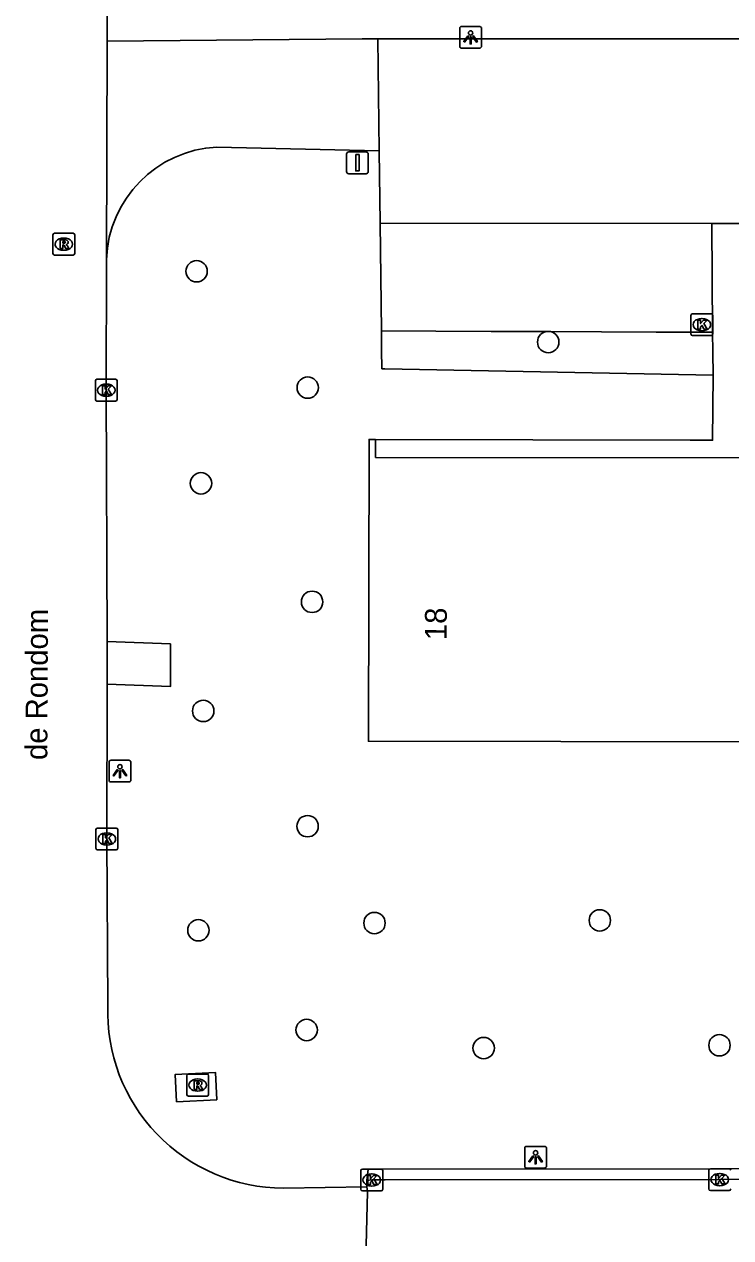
# Model space of a CAD drawing. Extents: x 161477 to 163040, y 383680 to 384868.
# Drawn here: x 162436.3 to 162468.6, y 384261.8 to 384317.3 of the extents above; entities that cross this region are included whole.
import ezdxf

# ---------------------------------------------------------------- set-up
doc = ezdxf.new("R2010")
doc.units = 0
for name, color, linetype in [('IMGEO_Afsluitpaal', 7, 'Continuous'), ('IMGEO_Boom', 7, 'Continuous'), ('IMGEO_Groenvoorziening', 7, 'Continuous'), ('IMGEO_Kolk', 7, 'Continuous'), ('IMGEO_Lichtpunt', 7, 'Continuous'), ('IMGEO_Openbare_ruimte_label', 7, 'Continuous'), ('IMGEO_Pand', 7, 'Continuous'), ('IMGEO_Pand_nummerreeks', 7, 'Continuous'), ('IMGEO_Parkeervlak_open', 7, 'Continuous'), ('IMGEO_Rijbaan_lokaal_open', 7, 'Continuous'), ('IMGEO_Rioolput', 7, 'Continuous'), ('IMGEO_Voetpad_gesloten', 7, 'Continuous'), ('IMGEO_Voetpad_open', 7, 'Continuous')]:
    doc.layers.add(name, color=color, linetype=linetype)

msp = doc.modelspace()

# ---------------------------------------------------------------- linework, layer by layer
at = {"layer": 'IMGEO_Afsluitpaal'}
for p, q in [((162451.055, 384310.58), (162451.055, 384311.38)), ((162451.055, 384311.38), (162451.055, 384310.58)), ((162451.155, 384311.48), (162451.945, 384311.48)), ((162451.945, 384311.48), (162451.155, 384311.48)), ((162452.045, 384311.38), (162452.045, 384310.58)), ((162452.045, 384310.58), (162452.045, 384311.38)), ((162451.945, 384310.48), (162451.155, 384310.48)), ((162451.155, 384310.48), (162451.945, 384310.48))]:
    msp.add_line(p, q, dxfattribs=at)
msp.add_lwpolyline([(162451.475, 384311.355), (162451.625, 384311.355), (162451.625, 384310.605), (162451.475, 384310.605), (162451.475, 384311.355)], dxfattribs=at)
for centre, start, end in [((162451.155, 384311.38), 90, 180), ((162451.155, 384311.38), 90, 180), ((162451.945, 384311.38), 0, 90), ((162451.945, 384311.38), 360, 90), ((162451.155, 384310.58), 180, 270), ((162451.155, 384310.58), 180, 270), ((162451.945, 384310.58), 270, 0), ((162451.945, 384310.58), 270, 0)]:
    msp.add_arc(centre, 0.1, start, end, dxfattribs=at)
at = {"layer": 'IMGEO_Boom'}
for centre in [(162444.2, 384306.02), (162460.27, 384302.78), (162449.28, 384300.7), (162444.4, 384296.32), (162449.48, 384290.9), (162444.5, 384285.91), (162449.27, 384280.64), (162462.63, 384276.33), (162444.28, 384275.88), (162452.33, 384276.21), (162449.23, 384271.32), (162457.32, 384270.49), (162468.1, 384270.62)]:
    msp.add_circle(centre, 0.489, dxfattribs=at)
at = {"layer": 'IMGEO_Groenvoorziening'}
for points in [[(162467.806, 384301.27), (162452.81, 384301.557), (162452.666, 384301.559), (162452.655, 384302.427), (162452.651, 384302.763), (162452.644, 384303.291)], [(162484.133, 384264.42), (162484.146, 384265.01), (162475.026, 384264.99), (162475.003, 384264.99), (162468.112, 384264.977), (162452.184, 384264.961), (162452.046, 384264.949), (162451.986, 384264.441)], [(162451.984, 384264.151), (162451.986, 384264.441)], [(162451.986, 384264.441), (162452.206, 384264.461), (162452.812, 384264.471), (162468.114, 384264.477), (162475.003, 384264.49), (162483.908, 384264.421), (162484.133, 384264.42)]]:
    msp.add_lwpolyline(points, dxfattribs=at)
at = {"layer": 'IMGEO_Kolk'}
for p, q in [((162466.869, 384304.077), (162467.721, 384304.077)), ((162466.794, 384303.151), (162466.794, 384304.003)), ((162467.282, 384303.857), (162467.307, 384303.857)), ((162467.795, 384304.003), (162467.795, 384303.151)), ((162467.721, 384303.077), (162466.869, 384303.077)), ((162467.305, 384303.297), (162467.28, 384303.297)), ((162439.571, 384300.154), (162439.571, 384301.006)), ((162439.646, 384301.08), (162440.498, 384301.08)), ((162440.059, 384300.86), (162440.084, 384300.86)), ((162440.572, 384301.006), (162440.572, 384300.154)), ((162440.082, 384300.3), (162440.057, 384300.3)), ((162440.498, 384300.08), (162439.646, 384300.08)), ((162439.596, 384279.629), (162439.596, 384280.481)), ((162439.671, 384280.555), (162440.523, 384280.555)), ((162440.084, 384280.335), (162440.109, 384280.335)), ((162440.597, 384280.481), (162440.597, 384279.629)), ((162440.107, 384279.775), (162440.082, 384279.775)), ((162440.523, 384279.555), (162439.671, 384279.555)), ((162451.705, 384264.034), (162451.705, 384264.886)), ((162451.78, 384264.96), (162452.632, 384264.96)), ((162452.193, 384264.74), (162452.218, 384264.74)), ((162452.706, 384264.886), (162452.706, 384264.034)), ((162467.612, 384264.05), (162467.612, 384264.902)), ((162467.687, 384264.976), (162468.539, 384264.976)), ((162468.1, 384264.756), (162468.125, 384264.756)), ((162452.216, 384264.18), (162452.191, 384264.18)), ((162468.123, 384264.196), (162468.098, 384264.196)), ((162452.632, 384263.96), (162451.78, 384263.96)), ((162468.539, 384263.976), (162467.687, 384263.976))]:
    msp.add_line(p, q, dxfattribs=at)
for points in [[(162466.869, 384304.077), (162467.721, 384304.077)], [(162466.794, 384303.151), (162466.794, 384304.003)], [(162467.115, 384303.777), (162467.238, 384303.777), (162467.238, 384303.626), (162467.368, 384303.777), (162467.532, 384303.777), (162467.386, 384303.626), (162467.539, 384303.377), (162467.387, 384303.377), (162467.302, 384303.541), (162467.238, 384303.474), (162467.238, 384303.377), (162467.115, 384303.377), (162467.115, 384303.777)], [(162467.795, 384304.003), (162467.795, 384303.151)], [(162467.721, 384303.077), (162466.869, 384303.077)], [(162439.571, 384300.154), (162439.571, 384301.006)], [(162439.646, 384301.08), (162440.498, 384301.08)], [(162439.892, 384300.78), (162440.015, 384300.78), (162440.015, 384300.629), (162440.145, 384300.78), (162440.309, 384300.78), (162440.163, 384300.629), (162440.316, 384300.38), (162440.164, 384300.38), (162440.079, 384300.544), (162440.015, 384300.477), (162440.015, 384300.38), (162439.892, 384300.38), (162439.892, 384300.78)], [(162440.572, 384301.006), (162440.572, 384300.154)], [(162440.498, 384300.08), (162439.646, 384300.08)], [(162439.596, 384279.629), (162439.596, 384280.481)], [(162439.671, 384280.555), (162440.523, 384280.555)], [(162439.917, 384280.255), (162440.04, 384280.255), (162440.04, 384280.104), (162440.17, 384280.255), (162440.334, 384280.255), (162440.188, 384280.104), (162440.341, 384279.855), (162440.189, 384279.855), (162440.104, 384280.019), (162440.04, 384279.952), (162440.04, 384279.855), (162439.917, 384279.855), (162439.917, 384280.255)], [(162440.597, 384280.481), (162440.597, 384279.629)], [(162440.523, 384279.555), (162439.671, 384279.555)], [(162451.705, 384264.034), (162451.705, 384264.886)], [(162451.78, 384264.96), (162452.632, 384264.96)], [(162452.026, 384264.66), (162452.149, 384264.66), (162452.149, 384264.509), (162452.279, 384264.66), (162452.443, 384264.66), (162452.297, 384264.509), (162452.45, 384264.26), (162452.298, 384264.26), (162452.213, 384264.424), (162452.149, 384264.357), (162452.149, 384264.26), (162452.026, 384264.26), (162452.026, 384264.66)], [(162452.706, 384264.886), (162452.706, 384264.034)], [(162467.612, 384264.05), (162467.612, 384264.902)], [(162467.687, 384264.976), (162468.539, 384264.976)], [(162467.933, 384264.676), (162468.056, 384264.676), (162468.056, 384264.525), (162468.186, 384264.676), (162468.35, 384264.676), (162468.204, 384264.525), (162468.357, 384264.276), (162468.205, 384264.276), (162468.12, 384264.44), (162468.056, 384264.373), (162468.056, 384264.276), (162467.933, 384264.276), (162467.933, 384264.676)], [(162452.632, 384263.96), (162451.78, 384263.96)], [(162468.539, 384263.976), (162467.687, 384263.976)]]:
    msp.add_lwpolyline(points, dxfattribs=at)
for centre, start, end in [((162466.871, 384304.001), 91.552, 178.448), ((162466.871, 384304.001), 91.552, 178.448), ((162467.719, 384304.001), 1.552, 88.448), ((162467.719, 384304.001), 1.552, 88.448), ((162466.871, 384303.153), 181.552, 268.448), ((162466.871, 384303.153), 181.552, 268.448), ((162467.719, 384303.153), 271.552, 358.448), ((162467.719, 384303.153), 271.552, 358.448), ((162439.648, 384301.004), 91.552, 178.448), ((162439.648, 384301.004), 91.552, 178.448), ((162440.496, 384301.004), 1.552, 88.448), ((162440.496, 384301.004), 1.552, 88.448), ((162439.648, 384300.156), 181.552, 268.448), ((162439.648, 384300.156), 181.552, 268.448), ((162440.496, 384300.156), 271.552, 358.448), ((162440.496, 384300.156), 271.552, 358.448), ((162439.673, 384280.479), 91.552, 178.448), ((162439.673, 384280.479), 91.552, 178.448), ((162440.521, 384280.479), 1.552, 88.448), ((162440.521, 384280.479), 1.552, 88.448), ((162439.673, 384279.631), 181.552, 268.448), ((162439.673, 384279.631), 181.552, 268.448), ((162440.521, 384279.631), 271.552, 358.448), ((162440.521, 384279.631), 271.552, 358.448), ((162451.782, 384264.884), 91.552, 178.448), ((162451.782, 384264.884), 91.552, 178.448), ((162452.63, 384264.884), 1.552, 88.448), ((162452.63, 384264.884), 1.552, 88.448), ((162467.689, 384264.9), 91.552, 178.448), ((162467.689, 384264.9), 91.552, 178.448), ((162468.537, 384264.9), 1.552, 88.448), ((162468.537, 384264.9), 1.552, 88.448), ((162451.782, 384264.036), 181.552, 268.448), ((162451.782, 384264.036), 181.552, 268.448), ((162452.63, 384264.036), 271.552, 358.448), ((162452.63, 384264.036), 271.552, 358.448), ((162467.689, 384264.052), 181.552, 268.448), ((162467.689, 384264.052), 181.552, 268.448), ((162468.537, 384264.052), 271.552, 358.448), ((162468.537, 384264.052), 271.552, 358.448)]:
    msp.add_arc(centre, 0.0765, start, end, dxfattribs=at)
for centre, major_axis, ratio, start_param, end_param in [((162467.281, 384303.577), (-0.387, 0.002), 0.722429, 4.712389, 7.853982), ((162467.306, 384303.577), (-0.39, 0.002), 0.717154, 1.570796, 4.712389), ((162440.058, 384300.58), (-0.387, 0.002), 0.722429, 4.712389, 7.853982), ((162440.083, 384300.58), (-0.39, 0.002), 0.717154, 1.570796, 4.712389), ((162440.083, 384280.055), (-0.387, 0.002), 0.722429, 4.712389, 7.853982), ((162440.108, 384280.055), (-0.39, 0.002), 0.717154, 1.570796, 4.712389), ((162452.192, 384264.46), (-0.387, 0.002), 0.722429, 4.712389, 7.853982), ((162452.217, 384264.46), (-0.39, 0.002), 0.717154, 1.570796, 4.712389), ((162468.099, 384264.476), (-0.387, 0.002), 0.722429, 4.712389, 7.853982), ((162468.124, 384264.476), (-0.39, 0.002), 0.717154, 1.570796, 4.712389)]:
    msp.add_ellipse(centre, major_axis=major_axis, ratio=ratio, start_param=start_param, end_param=end_param, dxfattribs=at)
at = {"layer": 'IMGEO_Lichtpunt'}
for p, q in [((162456.227, 384317.123), (162456.227, 384316.316)), ((162456.227, 384317.123), (162456.227, 384316.316)), ((162457.129, 384317.218), (162456.321, 384317.218)), ((162457.129, 384317.218), (162456.321, 384317.218)), ((162457.223, 384316.316), (162457.223, 384317.123)), ((162457.223, 384316.316), (162457.223, 384317.123)), ((162456.321, 384316.222), (162457.129, 384316.222)), ((162456.321, 384316.222), (162457.129, 384316.222)), ((162440.197, 384283.563), (162440.197, 384282.756)), ((162440.197, 384283.563), (162440.197, 384282.756)), ((162441.099, 384283.658), (162440.291, 384283.658)), ((162441.099, 384283.658), (162440.291, 384283.658)), ((162441.193, 384282.756), (162441.193, 384283.563)), ((162441.193, 384282.756), (162441.193, 384283.563)), ((162440.291, 384282.662), (162441.099, 384282.662)), ((162440.291, 384282.662), (162441.099, 384282.662)), ((162459.197, 384265.903), (162459.197, 384265.096)), ((162459.197, 384265.903), (162459.197, 384265.096)), ((162460.099, 384265.998), (162459.291, 384265.998)), ((162460.099, 384265.998), (162459.291, 384265.998)), ((162460.193, 384265.096), (162460.193, 384265.903)), ((162460.193, 384265.096), (162460.193, 384265.903)), ((162459.291, 384265.002), (162460.099, 384265.002)), ((162459.291, 384265.002), (162460.099, 384265.002))]:
    msp.add_line(p, q, dxfattribs=at)
for points in [[(162456.601, 384316.787), (162456.64, 384316.759), (162456.452, 384316.497), (162456.414, 384316.524), (162456.601, 384316.787)], [(162456.813, 384316.759), (162456.851, 384316.786), (162457.038, 384316.524), (162456.999, 384316.496), (162456.813, 384316.759)], [(162456.703, 384316.739), (162456.75, 384316.739), (162456.75, 384316.417), (162456.703, 384316.417), (162456.703, 384316.739)], [(162440.571, 384283.227), (162440.61, 384283.199), (162440.422, 384282.937), (162440.384, 384282.964), (162440.571, 384283.227)], [(162440.673, 384283.179), (162440.72, 384283.179), (162440.72, 384282.857), (162440.673, 384282.857), (162440.673, 384283.179)], [(162440.783, 384283.199), (162440.821, 384283.226), (162441.008, 384282.964), (162440.969, 384282.936), (162440.783, 384283.199)], [(162459.571, 384265.567), (162459.61, 384265.539), (162459.422, 384265.277), (162459.384, 384265.304), (162459.571, 384265.567)], [(162459.673, 384265.519), (162459.72, 384265.519), (162459.72, 384265.197), (162459.673, 384265.197), (162459.673, 384265.519)], [(162459.783, 384265.539), (162459.821, 384265.566), (162460.008, 384265.304), (162459.969, 384265.276), (162459.783, 384265.539)]]:
    msp.add_lwpolyline(points, dxfattribs=at)
for centre in [(162456.726, 384316.921), (162440.696, 384283.361), (162459.696, 384265.701)]:
    msp.add_circle(centre, 0.0994, dxfattribs=at)
for centre, start, end in [((162456.321, 384317.123), 90, 180), ((162456.321, 384317.123), 90, 180), ((162457.129, 384317.123), 0, 90), ((162457.129, 384317.123), 0, 90), ((162456.321, 384316.316), 180, 270), ((162456.321, 384316.316), 180, 270), ((162457.129, 384316.316), 270, 0), ((162457.129, 384316.316), 270, 360), ((162440.291, 384283.563), 90, 180), ((162440.291, 384283.563), 90, 180), ((162441.099, 384283.563), 0, 90), ((162441.099, 384283.563), 0, 90), ((162440.291, 384282.756), 180, 270), ((162440.291, 384282.756), 180, 270), ((162441.099, 384282.756), 270, 0), ((162441.099, 384282.756), 270, 360), ((162459.291, 384265.903), 90, 180), ((162459.291, 384265.903), 90, 180), ((162460.099, 384265.903), 0, 90), ((162460.099, 384265.903), 0, 90), ((162459.291, 384265.096), 180, 270), ((162459.291, 384265.096), 180, 270), ((162460.099, 384265.096), 270, 0), ((162460.099, 384265.096), 270, 360)]:
    msp.add_arc(centre, 0.0946, start, end, dxfattribs=at)
at = {"layer": 'IMGEO_Pand'}
for points in [[(162487.209, 384298.277), (162487.24, 384284.464), (162452.055, 384284.525), (162452.084, 384298.33), (162452.384, 384298.329)], [(162452.384, 384298.329), (162452.383, 384297.509), (162469.499, 384297.484), (162471.023, 384297.482)]]:
    msp.add_lwpolyline(points, dxfattribs=at)
at = {"layer": 'IMGEO_Parkeervlak_open'}
for points in [[(162452.644, 384303.291), (162452.587, 384308.221)], [(162452.644, 384303.291), (162455.128, 384303.281), (162457.663, 384303.271), (162460.168, 384303.261), (162462.707, 384303.25), (162465.206, 384303.241), (162467.775, 384303.23)]]:
    msp.add_lwpolyline(points, dxfattribs=at)
at = {"layer": 'IMGEO_Rijbaan_lokaal_open'}
for points in [[(162440.062, 384329.611), (162440.055, 384329.538), (162440.113, 384316.54)], [(162440.113, 384316.54), (162440.076, 384306.562)], [(162440.113, 384316.54), (162451.761, 384316.65), (162452.489, 384316.65)], [(162452.489, 384316.65), (162469.465, 384316.65), (162471.093, 384316.649)], [(162452.489, 384316.65), (162452.548, 384311.519)], [(162452.548, 384311.519), (162445.129, 384311.7)], [(162452.587, 384308.221), (162452.548, 384311.519)], [(162467.743, 384308.204), (162452.587, 384308.221)], [(162467.743, 384308.204), (162471.038, 384308.2)], [(162440.076, 384306.562), (162440.072, 384300.581), (162440.11, 384289.087)], [(162440.11, 384289.087), (162440.117, 384287.134)], [(162440.117, 384287.134), (162440.097, 384280.056), (162440.138, 384272.443)], [(162448.168, 384264.085), (162451.984, 384264.151)], [(162451.984, 384264.151), (162452.004, 384263.919), (162451.85, 384257.17)]]:
    msp.add_lwpolyline(points, dxfattribs=at)
for centre, radius, start, end in [((162445.404, 384306.376), 5.331, 92.959, 177.9968), ((162448.204, 384272.156), 8.071, 177.9619, 269.7449)]:
    msp.add_arc(centre, radius, start, end, dxfattribs=at)
at = {"layer": 'IMGEO_Rioolput'}
for p, q in [((162437.629, 384306.834), (162437.629, 384307.686)), ((162437.704, 384307.76), (162438.556, 384307.76)), ((162438.117, 384307.54), (162438.142, 384307.54)), ((162438.63, 384307.686), (162438.63, 384306.834)), ((162438.14, 384306.98), (162438.115, 384306.98)), ((162438.556, 384306.76), (162437.704, 384306.76)), ((162443.749, 384268.374), (162443.749, 384269.226)), ((162443.824, 384269.3), (162444.676, 384269.3)), ((162444.237, 384269.08), (162444.262, 384269.08)), ((162444.75, 384269.226), (162444.75, 384268.374)), ((162444.26, 384268.52), (162444.235, 384268.52)), ((162444.676, 384268.3), (162443.824, 384268.3))]:
    msp.add_line(p, q, dxfattribs=at)
for points in [[(162437.629, 384306.834), (162437.629, 384307.686)], [(162437.704, 384307.76), (162438.556, 384307.76)], [(162438.218, 384307.458), (162437.966, 384307.46), (162437.966, 384307.06)], [(162438.144, 384307.379), (162438.09, 384307.379), (162438.09, 384307.298)], [(162438.63, 384307.686), (162438.63, 384306.834)], [(162437.966, 384307.06), (162438.09, 384307.06), (162438.09, 384307.222), (162438.101, 384307.222)], [(162438.09, 384307.298), (162438.142, 384307.298)], [(162438.148, 384307.193), (162438.219, 384307.06), (162438.359, 384307.06), (162438.294, 384307.186)], [(162438.556, 384306.76), (162437.704, 384306.76)], [(162443.749, 384268.374), (162443.749, 384269.226)], [(162443.824, 384269.3), (162444.676, 384269.3)], [(162444.75, 384269.226), (162444.75, 384268.374)], [(162444.338, 384268.998), (162444.086, 384269), (162444.086, 384268.6)], [(162444.086, 384268.6), (162444.21, 384268.6), (162444.21, 384268.762), (162444.221, 384268.762)], [(162444.264, 384268.919), (162444.21, 384268.919), (162444.21, 384268.838)], [(162444.21, 384268.838), (162444.262, 384268.838)], [(162444.268, 384268.733), (162444.339, 384268.6), (162444.479, 384268.6), (162444.414, 384268.726)], [(162444.676, 384268.3), (162443.824, 384268.3)]]:
    msp.add_lwpolyline(points, dxfattribs=at)
for centre, radius, start, end in [((162437.706, 384307.684), 0.0765, 91.552, 178.448), ((162437.706, 384307.684), 0.0765, 91.552, 178.448), ((162438.15, 384307.283), 0.0964, 77.0061, 93.1865), ((162438.164, 384307.34), 0.0378, 276.6634, 79.6772), ((162438.217, 384307.348), 0.109, 350.3612, 89.416), ((162438.554, 384307.684), 0.0765, 1.552, 88.448), ((162438.554, 384307.684), 0.0765, 1.552, 88.448), ((162437.706, 384306.836), 0.0765, 181.552, 268.448), ((162437.706, 384306.836), 0.0765, 181.552, 268.448), ((162438.1, 384307.169), 0.0533, 26.0293, 88.6989), ((162438.126, 384307.487), 0.19, 274.7715, 282.9687), ((162438.215, 384307.348), 0.112, 277.5842, 350.9817), ((162438.199, 384307.133), 0.108, 29.5134, 73.7905), ((162438.554, 384306.836), 0.0765, 271.552, 358.448), ((162438.554, 384306.836), 0.0765, 271.552, 358.448), ((162443.826, 384269.224), 0.0765, 91.552, 178.448), ((162443.826, 384269.224), 0.0765, 91.552, 178.448), ((162444.674, 384269.224), 0.0765, 1.552, 88.448), ((162444.674, 384269.224), 0.0765, 1.552, 88.448), ((162444.22, 384268.709), 0.0533, 26.0293, 88.6989), ((162444.246, 384269.027), 0.19, 274.7715, 282.9687), ((162444.27, 384268.823), 0.0964, 77.0061, 93.1865), ((162444.284, 384268.88), 0.0378, 276.6634, 79.6772), ((162444.337, 384268.888), 0.109, 350.3612, 89.416), ((162444.335, 384268.888), 0.112, 277.5842, 350.9817), ((162444.319, 384268.673), 0.108, 29.5134, 73.7905), ((162443.826, 384268.376), 0.0765, 181.552, 268.448), ((162443.826, 384268.376), 0.0765, 181.552, 268.448), ((162444.674, 384268.376), 0.0765, 271.552, 358.448), ((162444.674, 384268.376), 0.0765, 271.552, 358.448)]:
    msp.add_arc(centre, radius, start, end, dxfattribs=at)
for centre, major_axis, ratio, start_param, end_param in [((162438.116, 384307.26), (-0.387, 0.002), 0.722429, 4.712389, 7.853982), ((162438.141, 384307.26), (-0.39, 0.002), 0.717154, 1.570796, 4.712389), ((162444.236, 384268.8), (-0.387, 0.002), 0.722429, 4.712389, 7.853982), ((162444.261, 384268.8), (-0.39, 0.002), 0.717154, 1.570796, 4.712389)]:
    msp.add_ellipse(centre, major_axis=major_axis, ratio=ratio, start_param=start_param, end_param=end_param, dxfattribs=at)
at = {"layer": 'IMGEO_Voetpad_gesloten'}
msp.add_lwpolyline([(162445.124, 384268.127), (162443.285, 384268.039), (162443.225, 384269.286), (162445.064, 384269.375), (162445.124, 384268.127)], dxfattribs=at)
at = {"layer": 'IMGEO_Voetpad_open'}
for points in [[(162467.775, 384303.23), (162467.743, 384308.204)], [(162467.806, 384301.27), (162467.794, 384302.323), (162467.775, 384303.23)], [(162452.384, 384298.329), (162466.756, 384298.293), (162467.788, 384298.29), (162467.806, 384301.27)], [(162440.11, 384289.087), (162442.999, 384288.977), (162443.003, 384287.022), (162440.117, 384287.134)]]:
    msp.add_lwpolyline(points, dxfattribs=at)

# ---------------------------------------------------------------- texts
at = {"layer": 'IMGEO_Openbare_ruimte_label'}
msp.add_text('de Rondom', height=1, rotation=89.7135, dxfattribs=at).set_placement((162437.373, 384283.664))
at = {"layer": 'IMGEO_Pand_nummerreeks'}
msp.add_text('18', height=1, rotation=89.5934, dxfattribs=at).set_placement((162455.63, 384289.147))

doc.saveas('drawing.dxf')
